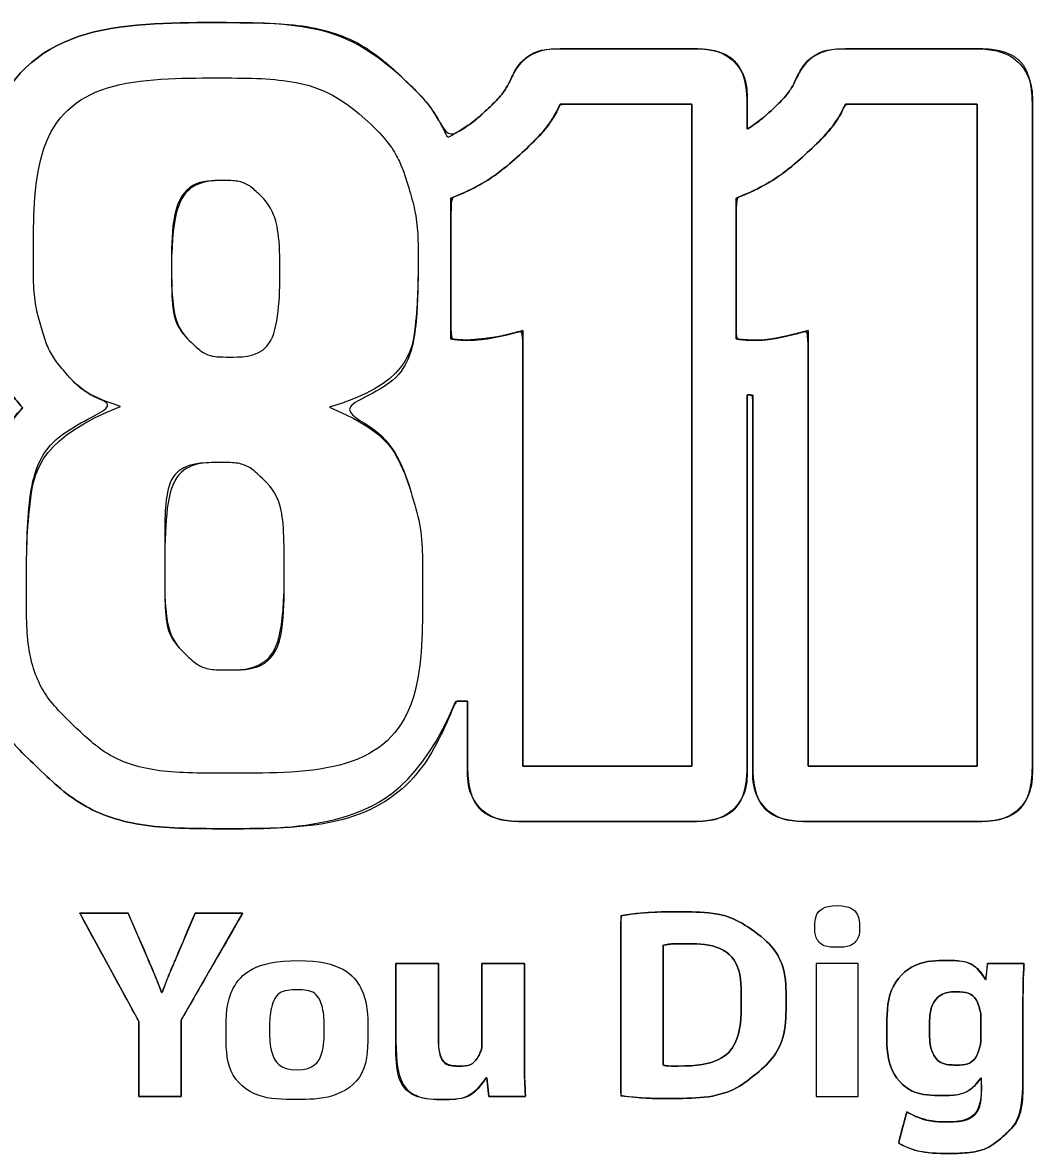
# Model space of a CAD drawing. Extents: x -9.1 to 34, y -3.1 to 22.
# Drawn here: x -4.43 to -3.428, y 3.3 to 4.422 of the extents above; entities that cross this region are included whole.
import ezdxf

# ---------------------------------------------------------------- set-up
doc = ezdxf.new("R2010")
doc.units = 0
doc.layers.add('SH_Text', color=7, linetype='Continuous')

msp = doc.modelspace()

# ---------------------------------------------------------------- linework, layer by layer
at = {"layer": 'SH_Text'}
for p, q in [((-3.7656, 4.3955), (-3.8961, 4.3955)), ((-3.4825, 4.3955), (-3.6131, 4.3955)), ((-3.7655, 4.3405), (-3.8961, 4.3405)), ((-3.7655, 3.6839), (-3.7655, 4.3405)), ((-3.7106, 4.3157), (-3.7106, 4.3405)), ((-3.4825, 4.3405), (-3.6131, 4.3405)), ((-3.4825, 3.6839), (-3.4825, 4.3405)), ((-3.4276, 3.6839), (-3.4276, 4.3405)), ((-4.0046, 4.1076), (-4.0046, 4.2472)), ((-4.0046, 4.2472), (-4.0046, 4.1076)), ((-3.7216, 4.1076), (-3.7216, 4.2472)), ((-3.7216, 4.2472), (-3.7216, 4.1076)), ((-3.9332, 4.116), (-3.9332, 3.6839)), ((-3.7106, 3.6839), (-3.7106, 4.0522)), ((-3.7051, 4.052), (-3.7051, 3.6839)), ((-4.2886, 3.8735), (-4.2886, 3.8701)), ((-4.1701, 3.8679), (-4.1701, 3.8713)), ((-3.9332, 3.6839), (-3.7655, 3.6839)), ((-3.9332, 3.6289), (-3.7656, 3.6289)), ((-3.6502, 3.6289), (-3.4825, 3.6289)), ((-3.8361, 3.5354), (-3.8361, 3.3567)), ((-3.794, 3.387), (-3.794, 3.506)), ((-4.2911, 3.4593), (-4.2917, 3.4593)), ((-3.4369, 3.3751), (-3.4369, 3.4488)), ((-3.4787, 3.4342), (-3.4787, 3.4148)), ((-3.4787, 3.3743), (-3.4782, 3.3656)), ((-3.5522, 3.3408), (-3.5605, 3.3098))]:
    msp.add_line(p, q, dxfattribs=at)
for points in [[(-3.8961, 4.3405), (-3.7655, 4.3405), (-3.7655, 3.6839), (-3.9332, 3.6839), (-3.9332, 4.116)], [(-3.6131, 4.3405), (-3.4825, 4.3405), (-3.4825, 3.6839), (-3.6502, 3.6839), (-3.6502, 4.116)], [(-3.6502, 4.116), (-3.6502, 3.6839), (-3.4825, 3.6839)], [(-3.9997, 3.7481), (-3.9881, 3.7481), (-3.9881, 3.6839)], [(-4.306, 3.4941), (-4.325, 3.5378), (-4.3729, 3.5378), (-4.3143, 3.4304), (-4.3143, 3.3559), (-4.2724, 3.3559), (-4.2724, 3.4318), (-4.2113, 3.5378), (-4.2584, 3.5378), (-4.2771, 3.4941)], [(-4.0171, 3.4169), (-4.0171, 3.4879), (-4.0592, 3.4879), (-4.0592, 3.4104)], [(-3.9317, 3.3983), (-3.9317, 3.4879), (-3.9739, 3.4879), (-3.9739, 3.4094)], [(-3.6423, 3.3559), (-3.6004, 3.3559), (-3.6004, 3.4879), (-3.6423, 3.4879), (-3.6423, 3.3559)], [(-3.6423, 3.3559), (-3.6004, 3.3559), (-3.6004, 3.4879), (-3.6423, 3.4879), (-3.6423, 3.3559)], [(-3.4358, 3.4879), (-3.4721, 3.4879), (-3.4741, 3.4722)], [(-3.9697, 3.3745), (-3.9689, 3.3745), (-3.967, 3.3559), (-3.9306, 3.3559)]]:
    msp.add_lwpolyline(points, dxfattribs=at)
for points, degree in [([(-3.4825, 4.3955), (-3.4825, 4.3955), (-3.6131, 4.3955), (-3.6131, 4.3955), (-3.6345, 4.3955), (-3.6539, 4.3831), (-3.6629, 4.3637), (-3.6657, 4.3577), (-3.674, 4.3461), (-3.6882, 4.333), (-3.6949, 4.3267), (-3.7027, 4.321), (-3.7106, 4.3157), (-3.7106, 4.3157), (-3.7106, 4.3405), (-3.7106, 4.3405), (-3.7106, 4.3709), (-3.7352, 4.3955), (-3.7656, 4.3955), (-3.7656, 4.3955), (-3.8961, 4.3955), (-3.8961, 4.3955), (-3.9175, 4.3955), (-3.9369, 4.3831), (-3.946, 4.3637), (-3.9487, 4.3577), (-3.957, 4.3461), (-3.9712, 4.333), (-3.9819, 4.3231), (-3.9947, 4.3147), (-4.0077, 4.3074), (-4.0176, 4.3272), (-4.0302, 4.3451), (-4.0458, 4.3602), (-4.0459, 4.3602), (-4.0459, 4.3602), (-4.0459, 4.3603), (-4.0888, 4.4015), (-4.1485, 4.4215), (-4.2286, 4.4215), (-4.3862, 4.4215), (-4.4733, 4.3385), (-4.4739, 4.1877), (-4.474, 4.1543), (-4.4707, 4.1264), (-4.4636, 4.1027), (-4.4564, 4.0784), (-4.4455, 4.0579), (-4.4303, 4.0401), (-4.4301, 4.0399), (-4.4299, 4.0396), (-4.4297, 4.0394), (-4.473, 3.9899), (-4.4807, 3.9236), (-4.4809, 3.8612), (-4.4812, 3.7849), (-4.4596, 3.7254), (-4.4167, 3.6841), (-4.373, 3.6421), (-4.3116, 3.6217), (-4.2288, 3.6217), (-4.1125, 3.6217), (-4.0346, 3.6663), (-3.9997, 3.7481), (-3.9997, 3.7481), (-3.9881, 3.7481), (-3.9881, 3.7481), (-3.9881, 3.7481), (-3.9881, 3.6839), (-3.9881, 3.6839), (-3.9881, 3.6536), (-3.9636, 3.6289), (-3.9332, 3.6289), (-3.9332, 3.6289), (-3.7656, 3.6289), (-3.7656, 3.6289), (-3.7352, 3.6289), (-3.7106, 3.6536), (-3.7106, 3.6839), (-3.7106, 3.6839), (-3.7106, 4.0522), (-3.7106, 4.0522), (-3.7087, 4.0522), (-3.707, 4.0519), (-3.7051, 4.052), (-3.7051, 4.052), (-3.7051, 3.6839), (-3.7051, 3.6839), (-3.7051, 3.6536), (-3.6806, 3.6289), (-3.6502, 3.6289), (-3.6502, 3.6289), (-3.4825, 3.6289), (-3.4825, 3.6289), (-3.4522, 3.6289), (-3.4276, 3.6536), (-3.4276, 3.6839), (-3.4276, 3.6839), (-3.4276, 4.3405), (-3.4276, 4.3405), (-3.4276, 4.3709), (-3.4522, 4.3955), (-3.4825, 4.3955)], 3), ([(-4.0459, 4.3603), (-4.0888, 4.4015), (-4.1485, 4.4215), (-4.2286, 4.4215), (-4.3862, 4.4215), (-4.4733, 4.3385), (-4.4739, 4.1877), (-4.474, 4.1543), (-4.4707, 4.1264), (-4.4636, 4.1027), (-4.4564, 4.0784), (-4.4455, 4.0579), (-4.4303, 4.0401), (-4.4301, 4.0399), (-4.4299, 4.0396), (-4.4297, 4.0394)], 3), ([(-3.8961, 4.3955), (-3.9175, 4.3955), (-3.9369, 4.3831), (-3.946, 4.3637), (-3.9487, 4.3577), (-3.957, 4.3461), (-3.9712, 4.333), (-3.9819, 4.3231), (-3.9947, 4.3147), (-4.0077, 4.3074)], 3), ([(-3.7106, 4.3405), (-3.7106, 4.3709), (-3.7352, 4.3955), (-3.7656, 4.3955)], 2), ([(-3.6131, 4.3955), (-3.6345, 4.3955), (-3.6539, 4.3831), (-3.6629, 4.3637), (-3.6657, 4.3577), (-3.674, 4.3461), (-3.6882, 4.333), (-3.6949, 4.3267), (-3.7027, 4.321), (-3.7106, 4.3157)], 3), ([(-3.4276, 4.3405), (-3.4276, 4.3709), (-3.4522, 4.3955), (-3.4825, 4.3955)], 2), ([(-4.084, 4.3206), (-4.1162, 4.3515), (-4.1635, 4.3666), (-4.2286, 4.3666), (-4.3562, 4.3666), (-4.4185, 4.308), (-4.419, 4.1875), (-4.4191, 4.1599), (-4.4165, 4.1372), (-4.4109, 4.1183), (-4.4059, 4.1014), (-4.3985, 4.0875), (-4.3884, 4.0757), (-4.3747, 4.0595), (-4.3561, 4.0482), (-4.3324, 4.0407), (-4.4094, 4.0101), (-4.4256, 3.949), (-4.4259, 3.8609), (-4.4262, 3.7994), (-4.4107, 3.7546), (-4.3786, 3.7237), (-4.3457, 3.692), (-4.2967, 3.6767), (-4.2288, 3.6767), (-4.0974, 3.6767), (-4.0332, 3.7362), (-4.0327, 3.8586), (-4.0326, 3.889), (-4.0339, 3.9207), (-4.0425, 3.9498), (-4.0536, 3.9872), (-4.0771, 4.0199), (-4.1251, 4.0398), (-4.0484, 4.0628), (-4.0374, 4.1259), (-4.0372, 4.1852), (-4.0371, 4.2122), (-4.0401, 4.236), (-4.0462, 4.2568), (-4.0539, 4.2826), (-4.0664, 4.3038), (-4.084, 4.3206)], 3), ([(-4.3324, 4.0407), (-4.3561, 4.0482), (-4.3747, 4.0595), (-4.3884, 4.0757), (-4.3985, 4.0875), (-4.4059, 4.1014), (-4.4109, 4.1183), (-4.4165, 4.1372), (-4.4191, 4.1599), (-4.419, 4.1875), (-4.4185, 4.308), (-4.3562, 4.3666), (-4.2286, 4.3666), (-4.1635, 4.3666), (-4.1162, 4.3515), (-4.084, 4.3206)], 3), ([(-4.0458, 4.3602), (-4.0459, 4.3602), (-4.0459, 4.3602), (-4.0459, 4.3603)], 2), ([(-4.0077, 4.3074), (-4.0176, 4.3272), (-4.0302, 4.3451), (-4.0458, 4.3602)], 2), ([(-3.7655, 4.3405), (-3.7655, 4.3405), (-3.7655, 3.6839), (-3.7655, 3.6839), (-3.7655, 3.6839), (-3.9332, 3.6839), (-3.9332, 3.6839), (-3.9332, 3.6839), (-3.9332, 4.116), (-3.9332, 4.116), (-3.9578, 4.1092), (-3.9853, 4.1053), (-4.0046, 4.1076), (-4.0046, 4.1076), (-4.0046, 4.2472), (-4.0046, 4.2472), (-3.978, 4.2581), (-3.953, 4.2749), (-3.9338, 4.2927), (-3.916, 4.3092), (-3.9026, 4.3265), (-3.8961, 4.3405), (-3.8961, 4.3405), (-3.7655, 4.3405), (-3.7655, 4.3405)], 3), ([(-4.0046, 4.2472), (-3.978, 4.2581), (-3.953, 4.2749), (-3.9338, 4.2927), (-3.916, 4.3092), (-3.9026, 4.3265), (-3.8961, 4.3405)], 3), ([(-3.8961, 4.3405), (-3.9026, 4.3265), (-3.916, 4.3092), (-3.9338, 4.2927), (-3.953, 4.2749), (-3.978, 4.2581), (-4.0046, 4.2472)], 3), ([(-3.4825, 4.3405), (-3.4825, 4.3405), (-3.4825, 3.6839), (-3.4825, 3.6839), (-3.4825, 3.6839), (-3.6502, 3.6839), (-3.6502, 3.6839), (-3.6502, 3.6839), (-3.6502, 4.116), (-3.6502, 4.116), (-3.6748, 4.1092), (-3.7023, 4.1053), (-3.7216, 4.1076), (-3.7216, 4.1076), (-3.7216, 4.2472), (-3.7216, 4.2472), (-3.695, 4.2581), (-3.6699, 4.2749), (-3.6508, 4.2927), (-3.6329, 4.3092), (-3.6196, 4.3265), (-3.6131, 4.3405), (-3.6131, 4.3405), (-3.4825, 4.3405), (-3.4825, 4.3405)], 3), ([(-3.7216, 4.2472), (-3.695, 4.2581), (-3.6699, 4.2749), (-3.6508, 4.2927), (-3.6329, 4.3092), (-3.6196, 4.3265), (-3.6131, 4.3405)], 3), ([(-3.6131, 4.3405), (-3.6196, 4.3265), (-3.6329, 4.3092), (-3.6508, 4.2927), (-3.6699, 4.2749), (-3.695, 4.2581), (-3.7216, 4.2472)], 3), ([(-4.084, 4.3206), (-4.0664, 4.3038), (-4.0539, 4.2826), (-4.0462, 4.2568), (-4.0401, 4.236), (-4.0371, 4.2122), (-4.0372, 4.1852), (-4.0374, 4.1259), (-4.0484, 4.0628), (-4.1251, 4.0398)], 3), ([(-4.1743, 4.1775), (-4.1744, 4.1558), (-4.1747, 4.0897), (-4.2273, 4.0897), (-4.2405, 4.0897), (-4.2516, 4.094), (-4.2603, 4.1023), (-4.2799, 4.1211), (-4.282, 4.1555), (-4.2819, 4.1798), (-4.2819, 4.1798), (-4.2819, 4.1798), (-4.2819, 4.1798), (-4.2817, 4.2354), (-4.2634, 4.2648), (-4.229, 4.2648), (-4.2158, 4.2648), (-4.2048, 4.2606), (-4.196, 4.2522), (-4.1815, 4.2382), (-4.1742, 4.2131), (-4.1743, 4.1775)], 3), ([(-4.1743, 4.1775), (-4.1742, 4.2131), (-4.1815, 4.2382), (-4.196, 4.2522), (-4.2048, 4.2606), (-4.2158, 4.2648), (-4.229, 4.2648), (-4.2634, 4.2648), (-4.2817, 4.2354), (-4.2819, 4.1798)], 3), ([(-4.2819, 4.1798), (-4.282, 4.1555), (-4.2799, 4.1211), (-4.2603, 4.1023), (-4.2516, 4.094), (-4.2405, 4.0897), (-4.2273, 4.0897), (-4.1747, 4.0897), (-4.1744, 4.1558), (-4.1743, 4.1775)], 3), ([(-3.9332, 4.116), (-3.9578, 4.1092), (-3.9853, 4.1053), (-4.0046, 4.1076)], 2), ([(-4.0046, 4.1076), (-3.9962, 4.1066), (-3.9862, 4.1067), (-3.9756, 4.1078)], 2), ([(-3.9756, 4.1078), (-3.9619, 4.1092), (-3.9471, 4.1122), (-3.9332, 4.116)], 2), ([(-3.6502, 4.116), (-3.6748, 4.1092), (-3.7023, 4.1053), (-3.7216, 4.1076)], 2), ([(-3.7216, 4.1076), (-3.7023, 4.1053), (-3.6748, 4.1092), (-3.6502, 4.116)], 2), ([(-3.7106, 4.0522), (-3.7087, 4.0522), (-3.707, 4.0519), (-3.7051, 4.052)], 2), ([(-4.4297, 4.0394), (-4.473, 3.9899), (-4.4807, 3.9236), (-4.4809, 3.8612), (-4.4812, 3.7849), (-4.4596, 3.7254), (-4.4167, 3.6841), (-4.373, 3.6421), (-4.3116, 3.6217), (-4.2288, 3.6217), (-4.1125, 3.6217), (-4.0346, 3.6663), (-3.9997, 3.7481)], 3), ([(-4.1251, 4.0398), (-4.0771, 4.0199), (-4.0536, 3.9872), (-4.0425, 3.9498), (-4.0339, 3.9207), (-4.0326, 3.889), (-4.0327, 3.8586), (-4.0332, 3.7362), (-4.0974, 3.6767), (-4.2288, 3.6767), (-4.2967, 3.6767), (-4.3457, 3.692), (-4.3786, 3.7237), (-4.4107, 3.7546), (-4.4262, 3.7994), (-4.4259, 3.8609), (-4.4256, 3.949), (-4.4094, 4.0101), (-4.3324, 4.0407)], 3), ([(-4.1701, 3.8713), (-4.1701, 3.8713), (-4.1701, 3.8679), (-4.1701, 3.8679), (-4.1704, 3.8082), (-4.1895, 3.7792), (-4.2285, 3.7792), (-4.2439, 3.7792), (-4.2566, 3.7839), (-4.2664, 3.7933), (-4.2865, 3.8126), (-4.2887, 3.8464), (-4.2886, 3.8701), (-4.2886, 3.8701), (-4.2886, 3.8735), (-4.2886, 3.8735), (-4.2885, 3.9125), (-4.2883, 3.985), (-4.2301, 3.985), (-4.2155, 3.985), (-4.2034, 3.9804), (-4.1939, 3.9714), (-4.1697, 3.9481), (-4.17, 3.9019), (-4.1701, 3.8713)], 3), ([(-4.1701, 3.8713), (-4.17, 3.9019), (-4.1697, 3.9481), (-4.1939, 3.9714), (-4.2034, 3.9804), (-4.2155, 3.985), (-4.2301, 3.985), (-4.2883, 3.985), (-4.2885, 3.9125), (-4.2886, 3.8735)], 3), ([(-4.2886, 3.8701), (-4.2887, 3.8464), (-4.2865, 3.8126), (-4.2664, 3.7933), (-4.2566, 3.7839), (-4.2439, 3.7792), (-4.2285, 3.7792), (-4.1895, 3.7792), (-4.1704, 3.8082), (-4.1701, 3.8679)], 3), ([(-3.9881, 3.6839), (-3.9881, 3.6536), (-3.9636, 3.6289), (-3.9332, 3.6289)], 2), ([(-3.7656, 3.6289), (-3.7352, 3.6289), (-3.7106, 3.6536), (-3.7106, 3.6839)], 2), ([(-3.7051, 3.6839), (-3.7051, 3.6536), (-3.6806, 3.6289), (-3.6502, 3.6289)], 2), ([(-3.4825, 3.6289), (-3.4522, 3.6289), (-3.4276, 3.6536), (-3.4276, 3.6839)], 2), ([(-4.2584, 3.5378), (-4.2584, 3.5378), (-4.2771, 3.4941), (-4.2771, 3.4941), (-4.2826, 3.4811), (-4.287, 3.4706), (-4.2911, 3.4593), (-4.2911, 3.4593), (-4.2917, 3.4593), (-4.2917, 3.4593), (-4.2964, 3.4712), (-4.3002, 3.4809), (-4.306, 3.4941), (-4.306, 3.4941), (-4.325, 3.5378), (-4.325, 3.5378), (-4.325, 3.5378), (-4.3729, 3.5378), (-4.3729, 3.5378), (-4.3729, 3.5378), (-4.3143, 3.4304), (-4.3143, 3.4304), (-4.3143, 3.4304), (-4.3143, 3.3559), (-4.3143, 3.3559), (-4.3143, 3.3559), (-4.2724, 3.3559), (-4.2724, 3.3559), (-4.2724, 3.3559), (-4.2724, 3.4318), (-4.2724, 3.4318), (-4.2724, 3.4318), (-4.2113, 3.5378), (-4.2113, 3.5378), (-4.2113, 3.5378), (-4.2584, 3.5378), (-4.2584, 3.5378)], 3), ([(-3.7034, 3.5197), (-3.7213, 3.5329), (-3.7442, 3.5392), (-3.7794, 3.5392), (-3.8006, 3.5392), (-3.8207, 3.5378), (-3.8361, 3.5354), (-3.8361, 3.5354), (-3.8361, 3.3567), (-3.8361, 3.3567), (-3.8257, 3.3554), (-3.8103, 3.354), (-3.7885, 3.354), (-3.7521, 3.354), (-3.7224, 3.3616), (-3.7029, 3.3775), (-3.685, 3.3924), (-3.672, 3.4164), (-3.672, 3.4512), (-3.672, 3.4833), (-3.6842, 3.5057), (-3.7034, 3.5197)], 3), ([(-3.7034, 3.5197), (-3.7213, 3.5329), (-3.7442, 3.5392), (-3.7794, 3.5392), (-3.8006, 3.5392), (-3.8207, 3.5378), (-3.8361, 3.5354)], 3), ([(-3.6214, 3.5454), (-3.6349, 3.5454), (-3.6436, 3.5365), (-3.6434, 3.5246), (-3.6436, 3.5133), (-3.6349, 3.5041), (-3.6216, 3.5041), (-3.6079, 3.5041), (-3.599, 3.5133), (-3.599, 3.5246), (-3.5993, 3.5365), (-3.6079, 3.5454), (-3.6214, 3.5454)], 3), ([(-3.6214, 3.5454), (-3.6349, 3.5454), (-3.6436, 3.5365), (-3.6434, 3.5246), (-3.6436, 3.5133), (-3.6349, 3.5041), (-3.6216, 3.5041), (-3.6079, 3.5041), (-3.599, 3.5133), (-3.599, 3.5246), (-3.5993, 3.5365), (-3.6079, 3.5454), (-3.6214, 3.5454)], 3), ([(-3.8361, 3.3567), (-3.8257, 3.3554), (-3.8103, 3.354), (-3.7885, 3.354), (-3.7521, 3.354), (-3.7224, 3.3616), (-3.7029, 3.3775), (-3.685, 3.3924), (-3.672, 3.4164), (-3.672, 3.4512), (-3.672, 3.4833), (-3.6842, 3.5057), (-3.7034, 3.5197)], 3), ([(-3.7794, 3.3862), (-3.7847, 3.3862), (-3.7904, 3.3862), (-3.794, 3.387), (-3.794, 3.387), (-3.794, 3.506), (-3.794, 3.506), (-3.7904, 3.5068), (-3.7844, 3.5076), (-3.775, 3.5076), (-3.739, 3.5076), (-3.7164, 3.4876), (-3.7166, 3.4498), (-3.7166, 3.4064), (-3.7414, 3.3859), (-3.7794, 3.3862)], 3), ([(-3.794, 3.506), (-3.7904, 3.5068), (-3.7844, 3.5076), (-3.775, 3.5076), (-3.739, 3.5076), (-3.7164, 3.4876), (-3.7166, 3.4498), (-3.7166, 3.4064), (-3.7414, 3.3859), (-3.7794, 3.3862)], 3), ([(-4.2917, 3.4593), (-4.2964, 3.4712), (-4.3002, 3.4809), (-4.306, 3.4941)], 2), ([(-4.2771, 3.4941), (-4.2826, 3.4811), (-4.287, 3.4706), (-4.2911, 3.4593)], 2), ([(-4.1559, 3.4909), (-4.1992, 3.4909), (-4.2278, 3.4636), (-4.2278, 3.421), (-4.2278, 3.3783), (-4.1975, 3.353), (-4.1581, 3.353), (-4.122, 3.353), (-4.0871, 3.3751), (-4.0871, 3.4234), (-4.0871, 3.4631), (-4.1146, 3.4909), (-4.1559, 3.4909)], 3), ([(-4.1559, 3.4909), (-4.1992, 3.4909), (-4.2278, 3.4636), (-4.2278, 3.421), (-4.2278, 3.3783), (-4.1975, 3.353), (-4.1581, 3.353), (-4.122, 3.353), (-4.0871, 3.3751), (-4.0871, 3.4234), (-4.0871, 3.4631), (-4.1146, 3.4909), (-4.1559, 3.4909)], 3), ([(-3.4721, 3.4879), (-3.4721, 3.4879), (-3.4735, 3.4722), (-3.4735, 3.4722), (-3.4735, 3.4722), (-3.4741, 3.4722), (-3.4741, 3.4722), (-3.4809, 3.483), (-3.4925, 3.4909), (-3.5109, 3.4909), (-3.544, 3.4909), (-3.5721, 3.4639), (-3.5721, 3.4215), (-3.5721, 3.3835), (-3.5484, 3.357), (-3.5151, 3.357), (-3.4996, 3.357), (-3.4867, 3.3632), (-3.4787, 3.3743), (-3.4787, 3.3743), (-3.4782, 3.3743), (-3.4782, 3.3743), (-3.4782, 3.3743), (-3.4782, 3.3656), (-3.4782, 3.3656), (-3.4782, 3.3414), (-3.4933, 3.3308), (-3.5131, 3.3308), (-3.5289, 3.3308), (-3.5437, 3.336), (-3.5522, 3.3408), (-3.5522, 3.3408), (-3.5605, 3.3098), (-3.5605, 3.3098), (-3.5484, 3.303), (-3.5297, 3.2995), (-3.512, 3.2995), (-3.4922, 3.2995), (-3.4721, 3.3033), (-3.4572, 3.3157), (-3.4421, 3.329), (-3.4369, 3.3497), (-3.4369, 3.3751), (-3.4369, 3.3751), (-3.4369, 3.4488), (-3.4369, 3.4488), (-3.4369, 3.4685), (-3.4363, 3.4795), (-3.4358, 3.4879), (-3.4358, 3.4879), (-3.4721, 3.4879), (-3.4721, 3.4879)], 3), ([(-3.4741, 3.4722), (-3.4809, 3.483), (-3.4925, 3.4909), (-3.5109, 3.4909), (-3.544, 3.4909), (-3.5721, 3.4639), (-3.5721, 3.4215), (-3.5721, 3.3835), (-3.5484, 3.357), (-3.5151, 3.357), (-3.4996, 3.357), (-3.4867, 3.3632), (-3.4787, 3.3743)], 3), ([(-3.9317, 3.4879), (-3.9317, 3.4879), (-3.9739, 3.4879), (-3.9739, 3.4879), (-3.9739, 3.4879), (-3.9739, 3.4094), (-3.9739, 3.4094), (-3.9739, 3.4061), (-3.9741, 3.4029), (-3.9752, 3.4005), (-3.978, 3.394), (-3.9846, 3.3862), (-3.9962, 3.3862), (-4.0108, 3.3862), (-4.0171, 3.3978), (-4.0171, 3.4169), (-4.0171, 3.4169), (-4.0171, 3.4879), (-4.0171, 3.4879), (-4.0171, 3.4879), (-4.0592, 3.4879), (-4.0592, 3.4879), (-4.0592, 3.4879), (-4.0592, 3.4104), (-4.0592, 3.4104), (-4.0592, 3.3697), (-4.0391, 3.353), (-4.0119, 3.353), (-3.9876, 3.353), (-3.975, 3.3665), (-3.9697, 3.3745), (-3.9697, 3.3745), (-3.9689, 3.3745), (-3.9689, 3.3745), (-3.9689, 3.3745), (-3.967, 3.3559), (-3.967, 3.3559), (-3.967, 3.3559), (-3.9306, 3.3559), (-3.9306, 3.3559), (-3.9312, 3.367), (-3.9317, 3.381), (-3.9317, 3.3983), (-3.9317, 3.3983), (-3.9317, 3.4879), (-3.9317, 3.4879)], 3), ([(-3.4369, 3.4488), (-3.4369, 3.4685), (-3.4363, 3.4795), (-3.4358, 3.4879)], 2), ([(-4.157, 3.3824), (-4.1749, 3.3824), (-4.1846, 3.3994), (-4.1846, 3.422), (-4.1846, 3.4415), (-4.1771, 3.4617), (-4.157, 3.4617), (-4.138, 3.4617), (-4.1303, 3.4417), (-4.1303, 3.422), (-4.1303, 3.3983), (-4.1408, 3.3824), (-4.157, 3.3824)], 3), ([(-4.157, 3.3824), (-4.1749, 3.3824), (-4.1846, 3.3994), (-4.1846, 3.422), (-4.1846, 3.4415), (-4.1771, 3.4617), (-4.157, 3.4617), (-4.138, 3.4617), (-4.1303, 3.4417), (-4.1303, 3.422), (-4.1303, 3.3983), (-4.1408, 3.3824), (-4.157, 3.3824)], 3), ([(-3.4787, 3.4148), (-3.4787, 3.4113), (-3.479, 3.4069), (-3.4801, 3.404), (-3.4829, 3.3943), (-3.4914, 3.3872), (-3.5021, 3.3872), (-3.5198, 3.3872), (-3.5297, 3.4026), (-3.5297, 3.4223), (-3.5297, 3.4463), (-3.5173, 3.4598), (-3.5021, 3.4598), (-3.4906, 3.4598), (-3.4826, 3.4525), (-3.4796, 3.4417), (-3.479, 3.4396), (-3.4787, 3.4369), (-3.4787, 3.4342), (-3.4787, 3.4342), (-3.4787, 3.4148), (-3.4787, 3.4148)], 3), ([(-3.4787, 3.4148), (-3.4787, 3.4113), (-3.479, 3.4069), (-3.4801, 3.404), (-3.4829, 3.3943), (-3.4914, 3.3872), (-3.5021, 3.3872), (-3.5198, 3.3872), (-3.5297, 3.4026), (-3.5297, 3.4223), (-3.5297, 3.4463), (-3.5173, 3.4598), (-3.5021, 3.4598), (-3.4906, 3.4598), (-3.4826, 3.4525), (-3.4796, 3.4417), (-3.479, 3.4396), (-3.4787, 3.4369), (-3.4787, 3.4342)], 3), ([(-3.9739, 3.4094), (-3.9739, 3.4061), (-3.9741, 3.4029), (-3.9752, 3.4005), (-3.978, 3.394), (-3.9846, 3.3862), (-3.9962, 3.3862), (-4.0108, 3.3862), (-4.0171, 3.3978), (-4.0171, 3.4169)], 3), ([(-4.0592, 3.4104), (-4.0592, 3.3697), (-4.0391, 3.353), (-4.0119, 3.353), (-3.9876, 3.353), (-3.975, 3.3665), (-3.9697, 3.3745)], 3), ([(-3.9306, 3.3559), (-3.9312, 3.367), (-3.9317, 3.381), (-3.9317, 3.3983)], 2), ([(-3.7794, 3.3862), (-3.7847, 3.3862), (-3.7904, 3.3862), (-3.794, 3.387)], 2), ([(-3.5605, 3.3098), (-3.5484, 3.303), (-3.5297, 3.2995), (-3.512, 3.2995), (-3.4922, 3.2995), (-3.4721, 3.3033), (-3.4572, 3.3157), (-3.4421, 3.329), (-3.4369, 3.3497), (-3.4369, 3.3751)], 3), ([(-3.4782, 3.3656), (-3.4782, 3.3414), (-3.4933, 3.3308), (-3.5131, 3.3308), (-3.5289, 3.3308), (-3.5437, 3.336), (-3.5522, 3.3408)], 3)]:
    msp.add_open_spline(points, degree=degree, dxfattribs=at)

doc.saveas('drawing.dxf')
